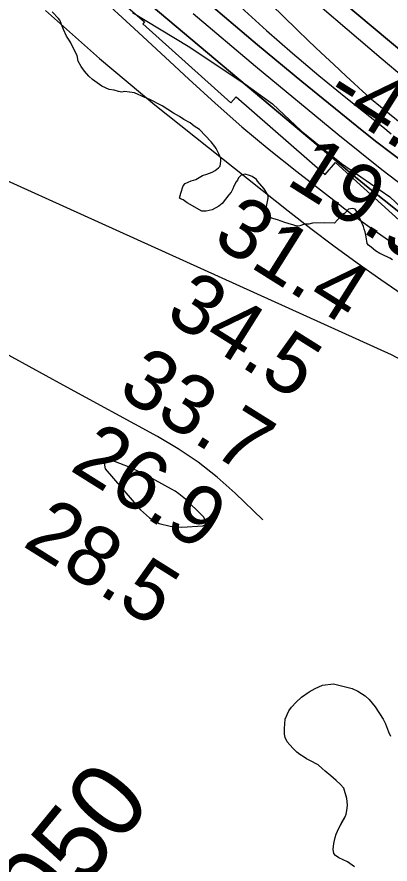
# Model space of a CAD drawing. Extents: x 3187622 to 3225504, y 800805 to 826213.
# Drawn here: x 3202583 to 3203000, y 812796 to 813745 of the extents above; entities that cross this region are included whole.
import ezdxf

# ---------------------------------------------------------------- set-up
doc = ezdxf.new("R2010")
doc.units = 0
for name, color, linetype in [('V-RIVR-EDGE', 7, 'Continuous'), ('V-RIVR-RANG', 7, 'Continuous'), ('V-RIVR-RANG-IDEN', 7, 'Continuous'), ('V-RRAP-RVMT', 7, 'Continuous'), ('V-SITE-VEGE', 7, 'Continuous'), ('V-TOPO-DPTH', 7, 'Continuous'), ('V-TOPO-MAJR', 7, 'Continuous'), ('V-TOPO-MINR', 7, 'Continuous'), ('V-TOPO-SHOR', 7, 'Continuous'), ('V-TOPO-WATR', 7, 'Continuous')]:
    doc.layers.add(name, color=color, linetype=linetype)

msp = doc.modelspace()

# ---------------------------------------------------------------- linework, layer by layer
at = {"layer": 'V-RIVR-EDGE'}
msp.add_lwpolyline([(3202712.27, 813749.91), (3202774.33, 813712.38), (3202837.69, 813670.05), (3202868.93, 813647.81), (3202901.02, 813617.74), (3202946.14, 813581.11), (3202999.95, 813543.6), (3203040.71, 813505.24)], dxfattribs=at)
at = {"layer": 'V-RRAP-RVMT'}
for p, q in [((3202620.77, 813830.24), (3202725.56, 813739.58)), ((3202725.56, 813739.58), (3202723.74, 813737.55)), ((3202723.74, 813737.55), (3202822.31, 813649.03)), ((3202822.31, 813649.03), (3202828.08, 813655.47)), ((3202828.08, 813655.47), (3202927.63, 813568.64)), ((3202927.63, 813568.64), (3202939.11, 813582.05)), ((3202939.11, 813582.05), (3203033.22, 813496.79))]:
    msp.add_line(p, q, dxfattribs=at)
at = {"layer": 'V-SITE-VEGE'}
for points in [[(3202838.16, 813568.89), (3202833.84, 813567.75), (3202830.72, 813564.74), (3202829.45, 813562.32), (3202828.19, 813560.51), (3202825.65, 813555.65), (3202824.36, 813552.61), (3202822.45, 813548.97), (3202819.94, 813545.96), (3202812.41, 813536.3), (3202808.67, 813533.31), (3202801.23, 813529.16), (3202794.46, 813527.46), (3202789.56, 813527.55), (3202786.53, 813529.45), (3202776.84, 813535.15), (3202773.2, 813537.06), (3202768.97, 813540.2), (3202765.93, 813541.49), (3202764.72, 813542.12), (3202766.05, 813547.61), (3202768.67, 813556.14), (3202771.16, 813558.54), (3202777.96, 813561.47), (3202782.9, 813563.22), (3202790.33, 813567.36), (3202795.27, 813569.11), (3202801.44, 813571.44), (3202804.54, 813573.22), (3202808.27, 813576.21), (3202810.14, 813578.01), (3202810.86, 813583.51), (3202810.92, 813586.58), (3202809.17, 813590.9), (3202805.62, 813597.71), (3202804.44, 813600.18), (3202800.25, 813605.16), (3202787.04, 813618.9), (3202780.98, 813622.69), (3202776.77, 813626.45), (3202769.48, 813630.27), (3202764.64, 813633.43), (3202757.98, 813637.23), (3202745.27, 813645.44), (3202730.71, 813653.08), (3202725.84, 813655.01), (3202714.3, 813660.14), (3202703.3, 813661.57), (3202700.22, 813661.02), (3202696.56, 813661.7), (3202691.68, 813663.02), (3202686.18, 813663.74), (3202677.68, 813667.58), (3202667.41, 813675.13), (3202663.19, 813678.89), (3202658.4, 813684.5), (3202654.81, 813689.47), (3202651.26, 813695.67), (3202650.15, 813701.82), (3202646.02, 813709.86), (3202643.07, 813716.05), (3202641.88, 813717.91), (3202640.71, 813720.38), (3202638.31, 813723.49), (3202634.78, 813730.91), (3202630.7, 813741.41), (3202629.51, 813743.27), (3202622.29, 813750.77)], [(3203002.98, 813473.18), (3202999.95, 813475.08), (3202991.45, 813478.92), (3202989.02, 813480.19), (3202984.18, 813483.35), (3202979.35, 813487.12), (3202976.34, 813489.63), (3202974.54, 813491.5), (3202973.45, 813498.87), (3202972.33, 813504.41), (3202971.17, 813507.5), (3202970.61, 813510.57), (3202965.92, 813521.08), (3202964.16, 813525.4), (3202961.18, 813529.75), (3202958.13, 813530.42), (3202953.83, 813529.89), (3202949.45, 813525.07), (3202947.58, 813523.88), (3202946.33, 813522.07), (3202943.21, 813519.68), (3202941.34, 813517.88), (3202938.21, 813514.26), (3202927.18, 813514.47), (3202913.7, 813514.12), (3202909.38, 813512.98), (3202904.48, 813513.07), (3202899.55, 813511.33), (3202896.47, 813510.77), (3202882.45, 813514.72), (3202874.55, 813517.94), (3202867.85, 813519.91), (3202863.61, 813522.44), (3202862.42, 813524.3), (3202862.52, 813529.82), (3202861.97, 813532.89), (3202863.99, 813542.04), (3202864.04, 813545.11), (3202859.29, 813552.55), (3202852.1, 813561.27), (3202850.91, 813563.13), (3202846.07, 813566.29), (3202843.03, 813567.57), (3202838.16, 813568.89)], [(3202960.6, 812793.32), (3202955.31, 812797.11), (3202952.67, 812798.83), (3202947.69, 812800.94), (3202943.05, 812803.37), (3202939.41, 812805.79), (3202937.45, 812808.17), (3202936.53, 812812.87), (3202937.33, 812819.55), (3202938.07, 812822.89), (3202938.8, 812826.22), (3202939.88, 812829.88), (3202943.02, 812836.52), (3202949.96, 812849.11), (3202951.35, 812852.1), (3202952.48, 812858.44), (3202952.57, 812862.79), (3202952.03, 812869.83), (3202948.57, 812881.28), (3202944.64, 812885.71), (3202940.03, 812889.82), (3202934.11, 812895.29), (3202927.84, 812900.43), (3202924.22, 812903.52), (3202919.95, 812907.61), (3202910.67, 812912.48), (3202906.68, 812914.23), (3202904.04, 812915.96), (3202899.41, 812919.06), (3202896.11, 812921.8), (3202891.51, 812926.25), (3202885.29, 812933.4), (3202883.03, 812938.13), (3202882.1, 812941.83), (3202882.23, 812948.19), (3202883.1, 812958.55), (3202886.96, 812967.85), (3202890.06, 812972.15), (3202895.19, 812977.74), (3202901.32, 812983.31), (3202909.8, 812989.18), (3202916.57, 812993.06), (3202924.68, 812996.59), (3202937.1, 812998.36), (3202957.76, 812992.94), (3202964.4, 812990.13), (3202972.33, 812984.62), (3202976.94, 812980.51), (3202983.48, 812972.35), (3202992.59, 812958.78), (3202995.16, 812953.38), (3202998.68, 812944.6), (3203000.93, 812939.54)]]:
    msp.add_lwpolyline(points, dxfattribs=at)
at = {"layer": 'V-TOPO-DPTH'}
for points in [[(3202796.04, 813828.71), (3202895.82, 813731.28), (3202909.54, 813718), (3202923.33, 813704.79), (3202937.24, 813691.71), (3202951.22, 813678.71), (3202960.21, 813670.41), (3202969.84, 813661.72), (3202979.58, 813653.16), (3202989.51, 813644.8), (3202999.55, 813636.58), (3203013.4, 813625.48)], [(3202796.04, 813828.71), (3202895.82, 813731.28), (3202909.54, 813718), (3202923.33, 813704.79), (3202937.24, 813691.71), (3202951.22, 813678.71), (3202960.21, 813670.41), (3202969.84, 813661.72), (3202979.58, 813653.16), (3202989.51, 813644.8), (3202999.55, 813636.58), (3203013.4, 813625.48)], [(3203848.54, 812920.36), (3203790.08, 812961.83), (3203731.95, 813003.75), (3203674.03, 813045.96), (3203583.89, 813112.19), (3203571.18, 813121.49), (3203558.45, 813130.78), (3203545.7, 813140.02), (3203532.93, 813149.24), (3203076.73, 813477.52), (3203059.95, 813489.72), (3203043.25, 813502.01), (3203026.66, 813514.45), (3203010.15, 813527), (3202993.78, 813539.74), (3202977.54, 813552.62), (3202961.48, 813565.74), (3202945.54, 813579.01), (3202707.46, 813780.1)], [(3204215.83, 812879.86), (3203817.41, 813167.94), (3203790.1, 813187.55), (3203762.71, 813207.03), (3203735.18, 813226.33), (3203707.57, 813245.5), (3203661.08, 813277.56), (3203656.63, 813280.59), (3203652.16, 813283.59), (3203647.66, 813286.55), (3203643.14, 813289.47), (3203600.09, 813317), (3203574.05, 813333.7), (3203548.04, 813350.45), (3203522.08, 813367.28), (3203496.16, 813384.16), (3203091.12, 813648.7), (3203072.32, 813661.45), (3203053.84, 813674.62), (3203035.83, 813688.44), (3203018.14, 813702.67), (3202944.73, 813763.88)], [(3202944.73, 813763.88), (3203018.14, 813702.67), (3203035.83, 813688.44), (3203053.84, 813674.62), (3203072.32, 813661.45), (3203091.12, 813648.7), (3203496.16, 813384.16), (3203522.08, 813367.28), (3203548.04, 813350.45), (3203574.05, 813333.7), (3203600.09, 813317), (3203643.14, 813289.47), (3203647.66, 813286.55), (3203652.16, 813283.59), (3203656.63, 813280.59), (3203661.08, 813277.56), (3203707.57, 813245.5), (3203735.18, 813226.33), (3203762.71, 813207.03), (3203790.1, 813187.55), (3203817.41, 813167.94), (3204215.83, 812879.86)], [(3204109.65, 812781.14), (3203649.38, 813125.54), (3203616.45, 813150.03), (3203583.42, 813174.39), (3203550.25, 813198.55), (3203516.98, 813222.58), (3203515.34, 813223.76), (3203481.17, 813248.27), (3203447, 813272.77), (3203412.82, 813297.26), (3203378.63, 813321.74), (3203036.11, 813566.9), (3203019.05, 813579.34), (3203002.14, 813591.99), (3202985.47, 813604.94), (3202968.94, 813618.09), (3202901.53, 813672.75), (3202851.86, 813713.89), (3202802.79, 813755.72)], [(3202802.79, 813755.72), (3202851.86, 813713.89), (3202901.53, 813672.75), (3202968.94, 813618.09), (3202985.47, 813604.94), (3203002.14, 813591.99), (3203019.05, 813579.34), (3203036.11, 813566.9), (3203378.63, 813321.74), (3203412.82, 813297.26), (3203447, 813272.77), (3203481.17, 813248.27), (3203515.34, 813223.76), (3203516.98, 813222.58), (3203550.25, 813198.55), (3203583.42, 813174.39), (3203616.45, 813150.03), (3203649.38, 813125.54), (3204109.65, 812781.14)]]:
    msp.add_lwpolyline(points, dxfattribs=at)
at = {"layer": 'V-TOPO-MAJR'}
for points in [[(3202858.15, 813182.07), (3202827.14, 813211.79), (3202806.89, 813229.7), (3202785.79, 813246.45), (3202763.41, 813261.45), (3202740.18, 813275.28), (3202634.55, 813332.57), (3202558.12, 813374.62), (3202482.04, 813417.28), (3202406.48, 813460.87), (3202331.27, 813505.06), (3202185.06, 813592.18), (3202166.89, 813604.84), (3202150.15, 813618.97), (3202135.57, 813635.33), (3202122.43, 813653.15), (3202052.14, 813764.25)], [(3202181.03, 813746.95), (3202215.49, 813723.28), (3203001.43, 813366.93), (3203054.01, 813338.99), (3203106.07, 813310.13), (3203157.33, 813279.87), (3203208.07, 813248.7), (3203476.66, 813078.64), (3203494.98, 813066.84), (3203513.18, 813054.86), (3203531.19, 813042.61), (3203549.08, 813030.17), (3203785.26, 812863.23), (3203843.66, 812822.15)]]:
    msp.add_lwpolyline(points, dxfattribs=at)
at = {"layer": 'V-TOPO-MINR'}
for points in [[(3202796.04, 813828.71), (3202895.82, 813731.28), (3202909.54, 813718), (3202923.33, 813704.79), (3202937.24, 813691.71), (3202951.22, 813678.71), (3202960.21, 813670.41), (3202969.84, 813661.72), (3202979.58, 813653.16), (3202989.51, 813644.8), (3202999.55, 813636.58), (3203013.4, 813625.48)], [(3202886.43, 813788.33), (3202990.19, 813698.92), (3203016.12, 813677.33), (3203042.5, 813656.33), (3203069.57, 813636.22), (3203097.1, 813616.71), (3203223.23, 813530.42), (3203291.49, 813484.14), (3203360.01, 813438.24), (3203428.9, 813392.91), (3203498.05, 813347.96), (3203568.33, 813302.69), (3203602.37, 813280.43), (3203636.21, 813257.87), (3203669.73, 813234.85), (3203703.05, 813211.53), (3203926.6, 813052.81)], [(3202707.46, 813780.1), (3202945.54, 813579.01), (3202961.48, 813565.74), (3202977.54, 813552.62), (3202993.78, 813539.74), (3203010.15, 813527), (3203026.66, 813514.45), (3203043.25, 813502.01), (3203059.95, 813489.72), (3203076.73, 813477.52), (3203532.93, 813149.24), (3203545.7, 813140.02), (3203558.45, 813130.78), (3203571.18, 813121.49), (3203583.89, 813112.19), (3203674.03, 813045.96), (3203731.95, 813003.75), (3203790.08, 812961.83), (3203848.54, 812920.36)], [(3202673.94, 813769.09), (3202713.98, 813732.24), (3202753.86, 813695.2), (3202775.21, 813675.24), (3202804.63, 813648.46), (3202834.52, 813622.21), (3202865.09, 813596.78), (3202896.13, 813571.88), (3202940.67, 813537.13), (3202949.84, 813530.09), (3202959.08, 813523.16), (3202968.44, 813516.37), (3202977.86, 813509.69), (3203276.62, 813301.5)], [(3202944.73, 813763.88), (3203018.14, 813702.67), (3203035.83, 813688.44), (3203053.84, 813674.62), (3203072.32, 813661.45), (3203091.12, 813648.7), (3203496.16, 813384.16), (3203522.08, 813367.28), (3203548.04, 813350.45), (3203574.05, 813333.7), (3203600.09, 813317), (3203643.14, 813289.47), (3203647.66, 813286.55), (3203652.16, 813283.59), (3203656.63, 813280.59), (3203661.08, 813277.56), (3203707.57, 813245.5), (3203735.18, 813226.33), (3203762.71, 813207.03), (3203790.1, 813187.55), (3203817.41, 813167.94), (3204215.83, 812879.86)], [(3202614.69, 813752.24), (3202675.15, 813698.51), (3202737.32, 813646.6), (3202886.34, 813527.96), (3202911.81, 813508.1), (3202937.56, 813488.6), (3202963.7, 813469.63), (3202990.1, 813451.01), (3203137.96, 813349.03), (3203203.06, 813304.23), (3203268.21, 813259.5), (3203333.45, 813214.9), (3203398.74, 813170.38), (3203468.07, 813123.21), (3203498.67, 813102.24), (3203529.18, 813081.14), (3203559.55, 813059.85), (3203589.84, 813038.43), (3204091.87, 812680.85)], [(3202833.54, 813756.09), (3202862.2, 813730.07), (3202891.22, 813704.47), (3202920.8, 813679.51), (3202950.74, 813654.98), (3202992.07, 813621.86), (3203001.69, 813614.3)], [(3202779.88, 813748.81), (3202849.85, 813690.11), (3202941.98, 813613.98), (3202966.49, 813594.07), (3202991.21, 813574.43), (3203016.25, 813555.21), (3203041.51, 813536.26), (3203114.73, 813482.28), (3203176.84, 813436.67), (3203239.05, 813391.2), (3203301.44, 813345.95), (3203363.93, 813300.86), (3203525.18, 813184.94), (3203547.93, 813168.52), (3203570.62, 813152.02), (3203593.25, 813135.43), (3203615.82, 813118.77), (3203857.46, 812939.66)], [(3202741.93, 813177.82), (3202754.15, 813174.64), (3202767.29, 813173.66), (3202790.98, 813175.35), (3202793.65, 813176.81), (3202794.27, 813179.79), (3202793.63, 813181.77), (3202791.62, 813185.31), (3202790.26, 813186.87), (3202771.5, 813204.86), (3202767.82, 813208.11), (3202763.98, 813211.16), (3202759.92, 813213.89), (3202755.7, 813216.41), (3202726.82, 813232.11), (3202717.42, 813236.89), (3202707.87, 813241.3), (3202698.09, 813245.17), (3202688.15, 813248.68), (3202684.02, 813247.97), (3202681.33, 813246.3), (3202680.82, 813243.18), (3202681.76, 813239.09), (3202721.17, 813192.96), (3202731.09, 813184.29), (3202741.93, 813177.82)]]:
    msp.add_lwpolyline(points, dxfattribs=at)
at = {"layer": 'V-TOPO-SHOR'}
msp.add_lwpolyline([(3202960.6, 812793.32), (3202955.31, 812797.11), (3202952.67, 812798.83), (3202947.69, 812800.94), (3202943.05, 812803.37), (3202939.41, 812805.79), (3202937.45, 812808.17), (3202936.53, 812812.87), (3202937.33, 812819.55), (3202938.07, 812822.89), (3202938.8, 812826.22), (3202939.88, 812829.88), (3202943.02, 812836.52), (3202946.49, 812842.82), (3202949.96, 812849.11), (3202951.35, 812852.1), (3202952.48, 812858.44), (3202952.57, 812862.79), (3202952.03, 812869.83), (3202948.57, 812881.28), (3202944.64, 812885.71), (3202940.03, 812889.82), (3202934.11, 812895.29), (3202927.84, 812900.43), (3202924.22, 812903.52), (3202919.95, 812907.61), (3202910.67, 812912.48), (3202906.68, 812914.23), (3202904.04, 812915.96), (3202899.41, 812919.06), (3202896.11, 812921.8), (3202891.51, 812926.25), (3202885.29, 812933.4), (3202883.03, 812938.13), (3202882.1, 812941.83), (3202882.23, 812948.19), (3202883.1, 812958.55), (3202886.96, 812967.85), (3202890.06, 812972.15), (3202895.19, 812977.74), (3202901.32, 812983.31), (3202909.8, 812989.18), (3202916.57, 812993.06), (3202924.68, 812996.59), (3202937.1, 812998.36), (3202957.76, 812992.94), (3202964.4, 812990.13), (3202972.33, 812984.62), (3202976.94, 812980.51), (3202983.48, 812972.35), (3202992.59, 812958.78), (3202995.16, 812953.38), (3202998.68, 812944.6), (3203000.93, 812939.54)], dxfattribs=at)
at = {"layer": 'V-TOPO-WATR'}
msp.add_lwpolyline([(3202802.79, 813755.72), (3202851.86, 813713.89), (3202901.53, 813672.75), (3202968.94, 813618.09), (3202985.47, 813604.94), (3203002.14, 813591.99), (3203019.05, 813579.34), (3203036.11, 813566.9), (3203378.63, 813321.74), (3203412.82, 813297.26), (3203447, 813272.77), (3203481.17, 813248.27), (3203515.34, 813223.76), (3203516.98, 813222.58), (3203550.25, 813198.55), (3203583.42, 813174.39), (3203616.45, 813150.03), (3203649.38, 813125.54), (3204109.65, 812781.14)], dxfattribs=at)

# ---------------------------------------------------------------- texts
at = {"layer": 'V-RIVR-RANG'}
for s, rotation, p in [('-4.5', 327.81003, (3202924.38, 813650.53)), ('19.9', 327.81003, (3202882.31, 813558.85)), ('31.4', 327.84833, (3202799.82, 813492.52)), ('34.5', 327.84833, (3202746.82, 813407.72)), ('33.7', 327.84833, (3202693.82, 813322.92)), ('26.9', 327.84833, (3202640.59, 813238.26)), ('28.5', 327.84833, (3202587.81, 813153.33))]:
    msp.add_text(s, height=67, rotation=rotation, dxfattribs=at).set_placement(p)
at = {"layer": 'V-RIVR-RANG-IDEN'}
msp.add_text('D-050', height=83, rotation=50.68877, dxfattribs=at).set_placement((3202543.73, 812631.23))

doc.saveas('drawing.dxf')
